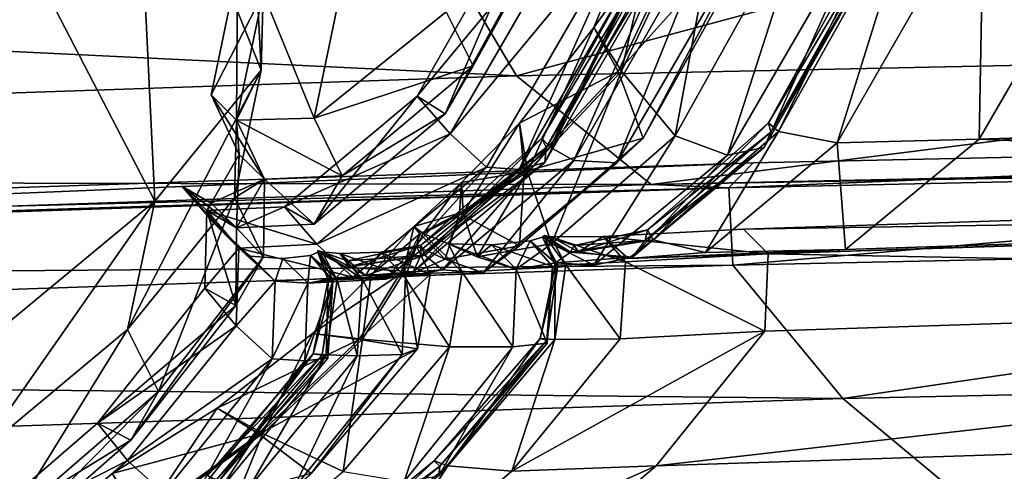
# Model space of a CAD drawing. Header units: millimetres. Extents: x 2387 to 13955, y -4964 to 364.
# Tile 867 of 1056: x 4445.38 to 4452.13, y -370.04 to -366.94. Entities that reach past the tile are written whole.
import ezdxf

# ---------------------------------------------------------------- set-up
doc = ezdxf.new("R2010")
doc.units = ezdxf.units.MM
doc.header["$MEASUREMENT"] = 0
doc.layers.add('Predefinito', color=7, linetype='Continuous', true_color=0x000000)

# ---------------------------------------------------------------- blocks, each defined once
blk = doc.blocks.new('Blocco 08')
at = {"layer": 'Predefinito'}
for points in [[(-490.617, -649.4453, 1087.1866), (-490.7731, -646.3677, 1122.2064), (-491.4956, -647.2516, 1122.3873)], [(-490.7731, -646.3677, 1122.2064), (-490.617, -649.4453, 1087.1866), (-490.6049, -648.9166, 1087.1382)], [(-491.348, -650.3438, 1087.2728), (-491.4956, -647.2516, 1122.3873), (-492.5144, -648.0908, 1122.5604)], [(-491.4956, -647.2516, 1122.3873), (-491.348, -650.3438, 1087.2728), (-490.617, -649.4453, 1087.1866)], [(-488.8652, -649.4848, 486.1553), (-489.9031, -647.7357, 486.1723), (-481.7331, -647.5653, 440.9382)], [(-481.7331, -647.5653, 440.9382), (-480.6859, -649.312, 440.9185), (-488.8652, -649.4848, 486.1553)], [(-489.3487, -649.0465, 1033.398), (-489.164, -649.4166, 974.7111), (-488.1896, -647.6611, 974.6933)], [(-488.3832, -647.9845, 924.73), (-488.1896, -647.6611, 974.6933), (-489.164, -649.4166, 974.7111)], [(-510.4481, -648.4389, 608.2454), (-489.9031, -647.7357, 486.1723), (-488.8652, -649.4848, 486.1553)], [(-488.3368, -649.1522, 789.5484), (-487.7409, -647.7005, 789.5052), (-487.4304, -647.9, 789.6446)], [(-487.7409, -647.7005, 789.5052), (-488.3368, -649.1522, 789.5484), (-488.1457, -649.4525, 789.4612)], [(-488.1457, -649.4525, 789.4612), (-487.4073, -647.8983, 789.4351), (-487.7409, -647.7005, 789.5052)], [(-488.3036, -648.1231, 844.8135), (-488.5469, -647.862, 881.9399), (-489.5482, -649.6241, 881.9826)], [(-489.3561, -649.7448, 924.7563), (-489.5482, -649.6241, 881.9826), (-488.5469, -647.862, 881.9399)], [(-488.5469, -647.862, 881.9399), (-488.3832, -647.9845, 924.73), (-489.3561, -649.7448, 924.7563)], [(-487.4304, -647.9, 789.6446), (-488.1693, -649.4537, 789.6706), (-488.3368, -649.1522, 789.5484)], [(-488.1693, -649.4537, 789.6706), (-487.4304, -647.9, 789.6446), (-487.0456, -648.2034, 790.5689)], [(-487.4073, -647.8983, 789.4351), (-488.1457, -649.4525, 789.4612), (-487.7778, -649.8969, 788.6163)], [(-487.7778, -649.8969, 788.6163), (-486.8265, -648.1886, 788.6143), (-487.4073, -647.8983, 789.4351)], [(-489.164, -649.4166, 974.7111), (-489.3561, -649.7448, 924.7563), (-488.3832, -647.9845, 924.73)], [(-492.5144, -648.0908, 1122.5604), (-492.3759, -651.1966, 1087.3555), (-491.348, -650.3438, 1087.2728)], [(-489.5482, -649.6241, 881.9826), (-489.3219, -649.8829, 844.8397), (-488.3036, -648.1231, 844.8135)], [(-488.0514, -648.3508, 817.3912), (-488.3036, -648.1231, 844.8135), (-489.3219, -649.8829, 844.8397)], [(-486.2046, -648.1096, 782.6485), (-487.1375, -649.8065, 782.6569), (-487.0681, -649.8676, 782.4796)], [(-487.1375, -649.8065, 782.6569), (-486.2046, -648.1096, 782.6485), (-486.1603, -648.1539, 782.8428)], [(-487.0681, -649.8676, 782.4796), (-486.1055, -648.1494, 782.4759), (-486.2046, -648.1096, 782.6485)], [(-486.1055, -648.1494, 782.4759), (-487.0681, -649.8676, 782.4796), (-486.6679, -649.9443, 780.6785)], [(-486.6679, -649.9443, 780.6785), (-485.661, -648.192, 780.6812), (-486.1055, -648.1494, 782.4759)], [(-488.6915, -649.9114, 796.5257), (-487.7599, -648.2171, 796.5255), (-487.7015, -648.2593, 796.7149)], [(-487.7599, -648.2171, 796.5255), (-488.6915, -649.9114, 796.5257), (-488.6356, -649.9734, 796.3439)], [(-488.6356, -649.9734, 796.3439), (-487.6739, -648.2578, 796.346), (-487.7599, -648.2171, 796.5255)], [(-487.0456, -648.2034, 790.5689), (-487.9968, -649.9132, 790.5714), (-488.1693, -649.4537, 789.6706)], [(-487.9968, -649.9132, 790.5714), (-487.0456, -648.2034, 790.5689), (-487.1559, -648.3195, 792.9944)], [(-486.8265, -648.1886, 788.6143), (-487.7778, -649.8969, 788.6163), (-487.4193, -650.0292, 786.2171)], [(-487.4193, -650.0292, 786.2171), (-486.3968, -648.2669, 786.2228), (-486.8265, -648.1886, 788.6143)], [(-486.1603, -648.1539, 782.8428), (-487.1229, -649.8704, 782.846), (-487.1375, -649.8065, 782.6569)], [(-487.1229, -649.8704, 782.846), (-486.1603, -648.1539, 782.8428), (-486.1617, -648.2253, 783.7897)], [(-485.661, -648.192, 780.6812), (-486.6679, -649.9443, 780.6785), (-485.693, -649.918, 775.6182)], [(-485.693, -649.918, 775.6182), (-484.6708, -648.1563, 775.6238), (-485.661, -648.192, 780.6812)], [(-484.6708, -648.1563, 775.6238), (-485.693, -649.918, 775.6182), (-475.4129, -649.5802, 730.3323)], [(-487.7015, -648.2593, 796.7149), (-488.6632, -649.9765, 796.7134), (-488.6915, -649.9114, 796.5257)], [(-488.6632, -649.9765, 796.7134), (-487.7015, -648.2593, 796.7149), (-487.6664, -648.3304, 798.5618)], [(-487.6739, -648.2578, 796.346), (-488.6356, -649.9734, 796.3439), (-488.4722, -650.0648, 795.4156)], [(-488.4722, -650.0648, 795.4156), (-487.4654, -648.3156, 795.4206), (-487.6739, -648.2578, 796.346)], [(-486.3968, -648.2669, 786.2228), (-487.4193, -650.0292, 786.2171), (-487.1686, -649.9755, 783.7866)], [(-487.1686, -649.9755, 783.7866), (-486.1617, -648.2253, 783.7897), (-486.3968, -648.2669, 786.2228)], [(-486.1617, -648.2253, 783.7897), (-487.1686, -649.9755, 783.7866), (-487.1229, -649.8704, 782.846)], [(-489.3219, -649.8829, 844.8397), (-489.0724, -650.1118, 817.393), (-488.0514, -648.3508, 817.3912)], [(-488.0514, -648.3508, 817.3912), (-489.0724, -650.1118, 817.393), (-488.8478, -650.1264, 803.7076)], [(-488.8478, -650.1264, 803.7076), (-487.8257, -648.3652, 803.7139), (-488.0514, -648.3508, 817.3912)], [(-488.673, -650.0794, 798.5568), (-487.6664, -648.3304, 798.5618), (-487.8257, -648.3652, 803.7139)], [(-487.6664, -648.3304, 798.5618), (-488.673, -650.0794, 798.5568), (-488.6632, -649.9765, 796.7134)], [(-487.4654, -648.3156, 795.4206), (-488.4722, -650.0648, 795.4156), (-488.1783, -650.0812, 792.9883)], [(-488.1783, -650.0812, 792.9883), (-487.1559, -648.3195, 792.9944), (-487.4654, -648.3156, 795.4206)], [(-487.1559, -648.3195, 792.9944), (-488.1783, -650.0812, 792.9883), (-487.9968, -649.9132, 790.5714)], [(-487.8257, -648.3652, 803.7139), (-488.8478, -650.1264, 803.7076), (-488.673, -650.0794, 798.5568)], [(-488.8652, -649.4848, 486.1553), (-509.4618, -650.1839, 608.2379), (-510.4481, -648.4389, 608.2454)], [(-490.7792, -648.7446, 1087.1238), (-490.9608, -649.6157, 1033.4241), (-490.7873, -649.7891, 1033.4283)], [(-490.9608, -649.6157, 1033.4241), (-490.7792, -648.7446, 1087.1238), (-490.6049, -648.9166, 1087.1382)], [(-490.7873, -649.7891, 1033.4283), (-490.6049, -648.9166, 1087.1382), (-490.7792, -648.7446, 1087.1238)], [(-490.6049, -648.9166, 1087.1382), (-490.7873, -649.7891, 1033.4283), (-490.9608, -649.6157, 1033.4241)], [(-490.6049, -648.9166, 1087.1382), (-490.7873, -649.7891, 1033.4283), (-490.255, -649.7761, 1033.4261)], [(-490.7873, -649.7891, 1033.4283), (-490.6049, -648.9166, 1087.1382), (-490.617, -649.4453, 1087.1866)], [(-490.255, -649.7761, 1033.4261), (-490.0726, -648.9025, 1087.1346), (-490.6049, -648.9166, 1087.1382)], [(-490.0726, -648.9025, 1087.1346), (-490.255, -649.7761, 1033.4261), (-489.3487, -649.0465, 1033.398)], [(-489.164, -649.4166, 974.7111), (-489.3487, -649.0465, 1033.398), (-490.255, -649.7761, 1033.4261)], [(-488.8463, -649.8091, 789.5837), (-488.3368, -649.1522, 789.5484), (-488.1693, -649.4537, 789.6706)], [(-488.3368, -649.1522, 789.5484), (-488.8463, -649.8091, 789.5837), (-488.7902, -650.1431, 789.4824)], [(-488.7902, -650.1431, 789.4824), (-488.1457, -649.4525, 789.4612), (-488.3368, -649.1522, 789.5484)], [(-487.9427, -650.2305, 486.1581), (-488.8652, -649.4848, 486.1553), (-480.6859, -649.312, 440.9185)], [(-480.6859, -649.312, 440.9185), (-479.7596, -650.0554, 440.9171), (-487.9427, -650.2305, 486.1581)], [(-490.255, -649.7761, 1033.4261), (-490.062, -650.1699, 974.722), (-489.164, -649.4166, 974.7111)], [(-489.3561, -649.7448, 924.7563), (-489.164, -649.4166, 974.7111), (-490.062, -650.1699, 974.722)], [(-509.4618, -650.1839, 608.2379), (-488.8652, -649.4848, 486.1553), (-487.9427, -650.2305, 486.1581)], [(-491.5345, -651.2249, 1033.4766), (-490.801, -650.3215, 1033.4449), (-490.617, -649.4453, 1087.1866)], [(-490.617, -649.4453, 1087.1866), (-491.348, -650.3438, 1087.2728), (-491.5345, -651.2249, 1033.4766)], [(-490.617, -649.4453, 1087.1866), (-490.801, -650.3215, 1033.4449), (-490.7873, -649.7891, 1033.4283)], [(-488.1693, -649.4537, 789.6706), (-488.8137, -650.1443, 789.6917), (-488.8463, -649.8091, 789.5837)], [(-488.8137, -650.1443, 789.6917), (-488.1693, -649.4537, 789.6706), (-487.9968, -649.9132, 790.5714)], [(-488.1457, -649.4525, 789.4612), (-488.7902, -650.1431, 789.4824), (-488.6269, -650.6367, 788.6129)], [(-488.6269, -650.6367, 788.6129), (-487.7778, -649.8969, 788.6163), (-488.1457, -649.4525, 789.4612)], [(-490.595, -650.1944, 974.7256), (-490.7873, -649.7891, 1033.4283), (-490.9608, -649.6157, 1033.4241)], [(-490.9608, -649.6157, 1033.4241), (-490.7687, -650.0254, 974.7255), (-490.595, -650.1944, 974.7256)], [(-490.7687, -650.0254, 974.7255), (-490.9608, -649.6157, 1033.4241), (-490.7873, -649.7891, 1033.4283)], [(-489.3219, -649.8829, 844.8397), (-489.5482, -649.6241, 881.9826), (-490.4566, -650.3822, 882.0059)], [(-490.2533, -650.5013, 924.7718), (-490.4566, -650.3822, 882.0059), (-489.5482, -649.6241, 881.9826)], [(-489.5482, -649.6241, 881.9826), (-489.3561, -649.7448, 924.7563), (-490.2533, -650.5013, 924.7718)], [(-476.3284, -650.3389, 730.3194), (-475.4129, -649.5802, 730.3323), (-485.693, -649.918, 775.6182)], [(-490.062, -650.1699, 974.722), (-490.2533, -650.5013, 924.7718), (-489.3561, -649.7448, 924.7563)], [(-490.595, -650.1944, 974.7256), (-490.7873, -649.7891, 1033.4283), (-490.801, -650.3215, 1033.4449)], [(-490.062, -650.1699, 974.722), (-490.255, -649.7761, 1033.4261), (-490.7873, -649.7891, 1033.4283)], [(-490.7873, -649.7891, 1033.4283), (-490.595, -650.1944, 974.7256), (-490.062, -650.1699, 974.722)], [(-490.7873, -649.7891, 1033.4283), (-490.595, -650.1944, 974.7256), (-490.7687, -650.0254, 974.7255)], [(-488.8463, -649.8091, 789.5837), (-489.2439, -650.2174, 789.5689), (-489.2328, -650.4237, 789.463)], [(-489.2439, -650.2174, 789.5689), (-488.8463, -649.8091, 789.5837), (-488.8137, -650.1443, 789.6917)], [(-489.2328, -650.4237, 789.463), (-488.7902, -650.1431, 789.4824), (-488.8463, -649.8091, 789.5837)], [(-487.1375, -649.8065, 782.6569), (-487.9681, -650.541, 782.6566), (-487.9278, -650.6104, 782.4747)], [(-487.9681, -650.541, 782.6566), (-487.1375, -649.8065, 782.6569), (-487.1229, -649.8704, 782.846)], [(-487.9278, -650.6104, 782.4747), (-487.0681, -649.8676, 782.4796), (-487.1375, -649.8065, 782.6569)], [(-490.4566, -650.3822, 882.0059), (-490.2369, -650.6398, 844.8543), (-489.3219, -649.8829, 844.8397)], [(-489.0724, -650.1118, 817.393), (-489.3219, -649.8829, 844.8397), (-490.2369, -650.6398, 844.8543)], [(-487.7778, -649.8969, 788.6163), (-488.6269, -650.6367, 788.6129), (-488.336, -650.7839, 786.2054)], [(-488.336, -650.7839, 786.2054), (-487.4193, -650.0292, 786.2171), (-487.7778, -649.8969, 788.6163)], [(-487.9826, -650.6132, 782.841), (-487.1229, -649.8704, 782.846), (-487.1686, -649.9755, 783.7866)], [(-487.1229, -649.8704, 782.846), (-487.9826, -650.6132, 782.841), (-487.9681, -650.541, 782.6566)], [(-487.0681, -649.8676, 782.4796), (-487.9278, -650.6104, 782.4747), (-487.5702, -650.697, 780.6667)], [(-487.5702, -650.697, 780.6667), (-486.6679, -649.9443, 780.6785), (-487.0681, -649.8676, 782.4796)], [(-489.5216, -650.6464, 796.5255), (-488.6915, -649.9114, 796.5257), (-488.6632, -649.9765, 796.7134)], [(-488.6915, -649.9114, 796.5257), (-489.5216, -650.6464, 796.5255), (-489.4952, -650.7149, 796.3406)], [(-489.4952, -650.7149, 796.3406), (-488.6356, -649.9734, 796.3439), (-488.6915, -649.9114, 796.5257)], [(-488.6356, -649.9734, 796.3439), (-489.4952, -650.7149, 796.3406), (-489.375, -650.816, 795.4085)], [(-489.375, -650.816, 795.4085), (-488.4722, -650.0648, 795.4156), (-488.6356, -649.9734, 796.3439)], [(-488.846, -650.6511, 790.5682), (-487.9968, -649.9132, 790.5714), (-488.1783, -650.0812, 792.9883)], [(-487.9968, -649.9132, 790.5714), (-488.846, -650.6511, 790.5682), (-488.8137, -650.1443, 789.6917)], [(-486.6679, -649.9443, 780.6785), (-487.5702, -650.697, 780.6667), (-486.6086, -650.6765, 775.6038)], [(-479.0598, -649.9061, 440.9693), (-479.2266, -650.0765, 440.9467), (-487.4096, -650.2524, 486.1935)], [(-487.4096, -650.2524, 486.1935), (-487.2432, -650.0822, 486.2198), (-479.0598, -649.9061, 440.9693)], [(-487.4096, -650.2524, 486.1935), (-479.2266, -650.0765, 440.9467), (-479.0598, -649.9061, 440.9693)], [(-479.0598, -649.9061, 440.9693), (-487.2432, -650.0822, 486.2198), (-487.4096, -650.2524, 486.1935)], [(-486.6086, -650.6765, 775.6038), (-485.693, -649.918, 775.6182), (-486.6679, -649.9443, 780.6785)], [(-485.693, -649.918, 775.6182), (-486.6086, -650.6765, 775.6038), (-476.3284, -650.3389, 730.3194)], [(-490.7687, -650.0254, 974.7255), (-490.9601, -650.3587, 924.7808), (-490.7862, -650.5272, 924.7794)], [(-490.9601, -650.3587, 924.7808), (-490.7687, -650.0254, 974.7255), (-490.595, -650.1944, 974.7256)], [(-490.7862, -650.5272, 924.7794), (-490.595, -650.1944, 974.7256), (-490.7687, -650.0254, 974.7255)], [(-489.5228, -650.7178, 796.71), (-488.6632, -649.9765, 796.7134), (-488.673, -650.0794, 798.5568)], [(-488.6632, -649.9765, 796.7134), (-489.5228, -650.7178, 796.71), (-489.5216, -650.6464, 796.5255)], [(-487.4193, -650.0292, 786.2171), (-488.336, -650.7839, 786.2054), (-488.0711, -650.7278, 783.7752)], [(-488.0711, -650.7278, 783.7752), (-487.1686, -649.9755, 783.7866), (-487.4193, -650.0292, 786.2171)], [(-487.1686, -649.9755, 783.7866), (-488.0711, -650.7278, 783.7752), (-487.9826, -650.6132, 782.841)], [(-508.0298, -650.9443, 608.2891), (-487.4096, -650.2524, 486.1935), (-487.2432, -650.0822, 486.2198)], [(-487.2432, -650.0822, 486.2198), (-507.8573, -650.7745, 608.3174), (-508.0298, -650.9443, 608.2891)], [(-507.8573, -650.7745, 608.3174), (-487.2432, -650.0822, 486.2198), (-487.4096, -650.2524, 486.1935)], [(-489.5759, -650.8303, 798.5508), (-488.673, -650.0794, 798.5568), (-488.8478, -650.1264, 803.7076)], [(-488.673, -650.0794, 798.5568), (-489.5759, -650.8303, 798.5508), (-489.5228, -650.7178, 796.71)], [(-488.4722, -650.0648, 795.4156), (-489.375, -650.816, 795.4085), (-489.0948, -650.8358, 792.9798)], [(-489.0948, -650.8358, 792.9798), (-488.1783, -650.0812, 792.9883), (-488.4722, -650.0648, 795.4156)], [(-488.1783, -650.0812, 792.9883), (-489.0948, -650.8358, 792.9798), (-488.846, -650.6511, 790.5682)], [(-487.9427, -650.2305, 486.1581), (-479.7596, -650.0554, 440.9171), (-479.2266, -650.0765, 440.9467)], [(-479.2266, -650.0765, 440.9467), (-487.4096, -650.2524, 486.1935), (-487.9427, -650.2305, 486.1581)], [(-487.3824, -650.7838, 486.1512), (-487.4096, -650.2524, 486.1935), (-479.2266, -650.0765, 440.9467)], [(-479.2266, -650.0765, 440.9467), (-479.1963, -650.6074, 440.909), (-487.3824, -650.7838, 486.1512)], [(-490.2533, -650.5013, 924.7718), (-490.062, -650.1699, 974.722), (-490.595, -650.1944, 974.7256)], [(-490.2369, -650.6398, 844.8543), (-489.9886, -650.8657, 817.3942), (-489.0724, -650.1118, 817.393)], [(-489.0724, -650.1118, 817.393), (-489.9886, -650.8657, 817.3942), (-489.7643, -650.8803, 803.7027)], [(-489.7643, -650.8803, 803.7027), (-488.8478, -650.1264, 803.7076), (-489.0724, -650.1118, 817.393)], [(-488.8478, -650.1264, 803.7076), (-489.7643, -650.8803, 803.7027), (-489.5759, -650.8303, 798.5508)], [(-489.2563, -650.4263, 789.6727), (-488.8137, -650.1443, 789.6917), (-488.846, -650.6511, 790.5682)], [(-488.8137, -650.1443, 789.6917), (-489.2563, -650.4263, 789.6727), (-489.2439, -650.2174, 789.5689)], [(-488.7902, -650.1431, 789.4824), (-489.2328, -650.4237, 789.463), (-489.136, -650.7273, 788.587)], [(-489.136, -650.7273, 788.587), (-488.6269, -650.6367, 788.6129), (-488.7902, -650.1431, 789.4824)], [(-487.9427, -650.2305, 486.1581), (-508.5598, -650.9249, 608.2486), (-509.4618, -650.1839, 608.2379)], [(-508.5598, -650.9249, 608.2486), (-487.9427, -650.2305, 486.1581), (-487.4096, -650.2524, 486.1935)], [(-490.7698, -650.6658, 844.8593), (-490.9895, -650.4089, 882.0153), (-491.1617, -650.2407, 882.0164)], [(-491.1617, -650.2407, 882.0164), (-490.9411, -650.4974, 844.8592), (-490.7698, -650.6658, 844.8593)], [(-490.9411, -650.4974, 844.8592), (-491.1617, -650.2407, 882.0164), (-490.9895, -650.4089, 882.0153)], [(-490.9601, -650.3587, 924.7808), (-491.1617, -650.2407, 882.0164), (-490.9895, -650.4089, 882.0153)], [(-490.7862, -650.5272, 924.7792), (-490.9895, -650.4089, 882.0153), (-491.1617, -650.2407, 882.0164)], [(-491.1617, -650.2407, 882.0164), (-490.9601, -650.3587, 924.7808), (-490.7862, -650.5272, 924.7792)], [(-490.595, -650.1944, 974.7256), (-490.7862, -650.5272, 924.7792), (-490.9601, -650.3587, 924.7808)], [(-490.801, -650.3215, 1033.4449), (-490.6007, -650.7272, 974.7278), (-490.595, -650.1944, 974.7256)], [(-490.595, -650.1944, 974.7256), (-490.7862, -650.5272, 924.7794), (-490.2533, -650.5013, 924.7718)], [(-490.7862, -650.5272, 924.7792), (-490.595, -650.1944, 974.7256), (-490.6007, -650.7272, 974.7278)], [(-489.2439, -650.2174, 789.5689), (-489.5699, -650.5178, 789.5311), (-489.5073, -650.5673, 789.4312)], [(-489.5699, -650.5178, 789.5311), (-489.2439, -650.2174, 789.5689), (-489.2563, -650.4263, 789.6727)], [(-489.5073, -650.5673, 789.4312), (-489.2328, -650.4237, 789.463), (-489.2439, -650.2174, 789.5689)], [(-487.3097, -650.5377, 775.5298), (-477.0278, -650.2034, 730.2386), (-476.8592, -650.3713, 730.2718)], [(-476.8592, -650.3713, 730.2718), (-477.0278, -650.2034, 730.2386), (-487.3097, -650.5377, 775.5298)], [(-487.4096, -650.2524, 486.1935), (-508.0298, -650.9443, 608.2891), (-508.5598, -650.9249, 608.2486)], [(-508.0298, -650.9443, 608.2891), (-487.4096, -650.2524, 486.1935), (-487.3824, -650.7838, 486.1512)], [(-487.4096, -650.2524, 486.1935), (-508.0298, -650.9443, 608.2891), (-507.8573, -650.7745, 608.3174)], [(-492.5645, -652.0825, 1033.5071), (-491.5345, -651.2249, 1033.4766), (-491.348, -650.3438, 1087.2728)], [(-491.348, -650.3438, 1087.2728), (-492.3759, -651.1966, 1087.3555), (-492.5645, -652.0825, 1033.5071)], [(-490.801, -650.3215, 1033.4449), (-491.5345, -651.2249, 1033.4766), (-491.323, -651.6496, 974.7372)], [(-491.323, -651.6496, 974.7372), (-490.6007, -650.7272, 974.7278), (-490.801, -650.3215, 1033.4449)], [(-490.9895, -650.4089, 882.0153), (-490.7862, -650.5272, 924.7794), (-490.9601, -650.3587, 924.7808)], [(-476.8592, -650.3713, 730.2718), (-487.14, -650.7052, 775.5588), (-487.3097, -650.5377, 775.5298)], [(-487.3097, -650.5377, 775.5298), (-487.14, -650.7052, 775.5588), (-476.8592, -650.3713, 730.2718)], [(-487.14, -650.7052, 775.5588), (-476.8592, -650.3713, 730.2718), (-476.3284, -650.3389, 730.3194)], [(-476.3284, -650.3389, 730.3194), (-486.6086, -650.6765, 775.6038), (-487.14, -650.7052, 775.5588)], [(-476.8828, -650.9014, 730.3216), (-476.8592, -650.3713, 730.2718), (-487.14, -650.7052, 775.5588)], [(-490.7698, -650.6658, 844.8594), (-490.9895, -650.4089, 882.0153), (-491.0042, -650.9417, 882.0196)], [(-490.7913, -651.0601, 924.7802), (-491.0042, -650.9417, 882.0196), (-490.9895, -650.4089, 882.0153)], [(-490.2369, -650.6398, 844.8543), (-490.4566, -650.3822, 882.0059), (-490.9895, -650.4089, 882.0153)], [(-490.7862, -650.5272, 924.7794), (-490.9895, -650.4089, 882.0153), (-490.4566, -650.3822, 882.0059)], [(-490.9895, -650.4089, 882.0153), (-490.7698, -650.6658, 844.8593), (-490.2369, -650.6398, 844.8543)], [(-490.9895, -650.4089, 882.0153), (-490.7698, -650.6658, 844.8594), (-490.9411, -650.4974, 844.8592)], [(-490.9895, -650.4089, 882.0153), (-490.7862, -650.5272, 924.7792), (-490.7913, -651.0601, 924.7802)], [(-490.4566, -650.3822, 882.0059), (-490.2533, -650.5013, 924.7718), (-490.7862, -650.5272, 924.7794)], [(-489.2563, -650.4263, 789.6727), (-489.5304, -650.569, 789.6404), (-489.5699, -650.5178, 789.5311)], [(-489.5304, -650.569, 789.6404), (-489.2563, -650.4263, 789.6727), (-489.3552, -650.743, 790.545)], [(-489.2328, -650.4237, 789.463), (-489.5073, -650.5673, 789.4312), (-489.3318, -650.6371, 788.5648)], [(-488.846, -650.6511, 790.5682), (-489.3552, -650.743, 790.545), (-489.2563, -650.4263, 789.6727)], [(-489.3318, -650.6371, 788.5648), (-489.136, -650.7273, 788.587), (-489.2328, -650.4237, 789.463)], [(-490.5215, -650.8924, 817.3919), (-490.7698, -650.6658, 844.8593), (-490.9411, -650.4974, 844.8592)], [(-490.9411, -650.4974, 844.8592), (-490.6925, -650.7222, 817.389), (-490.5215, -650.8924, 817.3919)], [(-490.6925, -650.7222, 817.389), (-490.9411, -650.4974, 844.8592), (-490.7698, -650.6658, 844.8594)], [(-490.6007, -650.7272, 974.7278), (-490.7913, -651.0601, 924.7802), (-490.7862, -650.5272, 924.7792)], [(-489.8633, -650.8503, 789.4959), (-489.5699, -650.5178, 789.5311), (-489.5304, -650.569, 789.6404)], [(-489.5699, -650.5178, 789.5311), (-489.8633, -650.8503, 789.4959), (-489.6461, -650.846, 789.4142)], [(-489.5304, -650.569, 789.6404), (-489.6696, -650.8471, 789.6236), (-489.8633, -650.8503, 789.4959)], [(-489.6696, -650.8471, 789.6236), (-489.5304, -650.569, 789.6404), (-489.5511, -650.6527, 790.5246)], [(-489.6461, -650.846, 789.4142), (-489.5073, -650.5673, 789.4312), (-489.5699, -650.5178, 789.5311)], [(-489.5073, -650.5673, 789.4312), (-489.6461, -650.846, 789.4142), (-489.2397, -650.8327, 788.574)], [(-489.3552, -650.743, 790.545), (-489.5511, -650.6527, 790.5246), (-489.5304, -650.569, 789.6404)], [(-489.2397, -650.8327, 788.574), (-489.3318, -650.6371, 788.5648), (-489.5073, -650.5673, 789.4312)], [(-488.4952, -650.6947, 782.806), (-488.687, -650.5922, 782.7776), (-488.6735, -650.58, 782.5933)], [(-488.6012, -650.7832, 782.6021), (-488.6735, -650.58, 782.5933), (-488.687, -650.5922, 782.7776)], [(-488.6735, -650.58, 782.5933), (-488.471, -650.6495, 782.6231), (-488.4952, -650.6947, 782.806)], [(-488.471, -650.6495, 782.6231), (-488.6735, -650.58, 782.5933), (-488.6318, -650.5902, 782.4119)], [(-488.527, -650.7816, 782.4263), (-488.6318, -650.5902, 782.4119), (-488.6735, -650.58, 782.5933)], [(-488.6735, -650.58, 782.5933), (-488.6012, -650.7832, 782.6021), (-488.527, -650.7816, 782.4263)], [(-488.471, -650.6495, 782.6231), (-487.9681, -650.541, 782.6566), (-487.9826, -650.6132, 782.841)], [(-487.9681, -650.541, 782.6566), (-488.471, -650.6495, 782.6231), (-488.4405, -650.6918, 782.44)], [(-488.4405, -650.6918, 782.44), (-487.9278, -650.6104, 782.4747), (-487.9681, -650.541, 782.6566)], [(-488.2726, -650.5868, 780.602), (-487.3097, -650.5377, 775.5298), (-487.14, -650.7052, 775.5588)], [(-487.14, -650.7052, 775.5588), (-487.3097, -650.5377, 775.5298), (-488.2726, -650.5868, 780.602)], [(-489.9886, -650.8657, 817.3942), (-490.2369, -650.6398, 844.8543), (-490.7698, -650.6658, 844.8593)], [(-490.0259, -650.7531, 796.5093), (-489.5216, -650.6464, 796.5255), (-489.5228, -650.7178, 796.71)], [(-489.5216, -650.6464, 796.5255), (-490.0259, -650.7531, 796.5093), (-490.0091, -650.7946, 796.3239)], [(-490.0091, -650.7946, 796.3239), (-489.4952, -650.7149, 796.3406), (-489.5216, -650.6464, 796.5255)], [(-489.136, -650.7273, 788.587), (-489.3318, -650.6371, 788.5648), (-489.0379, -650.6433, 786.1512)], [(-488.8683, -650.8109, 786.1722), (-489.0379, -650.6433, 786.1512), (-489.3318, -650.6371, 788.5648)], [(-489.3318, -650.6371, 788.5648), (-489.2397, -650.8327, 788.574), (-488.8683, -650.8109, 786.1722)], [(-488.6269, -650.6367, 788.6129), (-489.136, -650.7273, 788.587), (-488.8683, -650.8109, 786.1722)], [(-489.0379, -650.6433, 786.1512), (-488.8683, -650.8109, 786.1722), (-489.136, -650.7273, 788.587)], [(-488.8683, -650.8109, 786.1722), (-489.0379, -650.6433, 786.1512), (-488.7736, -650.6169, 783.7147)], [(-488.6204, -650.7916, 783.7361), (-488.7736, -650.6169, 783.7147), (-489.0379, -650.6433, 786.1512)], [(-489.0379, -650.6433, 786.1512), (-488.8683, -650.8109, 786.1722), (-488.6204, -650.7916, 783.7361)], [(-488.7736, -650.6169, 783.7147), (-488.5982, -650.768, 783.7397), (-488.8683, -650.8109, 786.1722)], [(-488.8683, -650.8109, 786.1722), (-488.336, -650.7839, 786.2054), (-488.6269, -650.6367, 788.6129)], [(-488.5982, -650.768, 783.7397), (-488.7736, -650.6169, 783.7147), (-488.687, -650.5922, 782.7776)], [(-488.5818, -650.7843, 782.7923), (-488.687, -650.5922, 782.7776), (-488.7736, -650.6169, 783.7147)], [(-488.7736, -650.6169, 783.7147), (-488.6204, -650.7916, 783.7361), (-488.5818, -650.7843, 782.7923)], [(-488.687, -650.5922, 782.7776), (-488.4952, -650.6947, 782.806), (-488.5982, -650.768, 783.7397)], [(-488.687, -650.5922, 782.7776), (-488.5818, -650.7843, 782.7923), (-488.6012, -650.7832, 782.6021)], [(-488.4405, -650.6918, 782.44), (-488.6318, -650.5902, 782.4119), (-488.2726, -650.5868, 780.602)], [(-488.1194, -650.7596, 780.6246), (-488.2726, -650.5868, 780.602), (-488.6318, -650.5902, 782.4119)], [(-488.6318, -650.5902, 782.4119), (-488.4405, -650.6918, 782.44), (-488.471, -650.6495, 782.6231)], [(-488.6318, -650.5902, 782.4119), (-488.527, -650.7816, 782.4263), (-488.1194, -650.7596, 780.6246)], [(-488.4952, -650.6947, 782.806), (-487.9826, -650.6132, 782.841), (-488.0711, -650.7278, 783.7752)], [(-487.9826, -650.6132, 782.841), (-488.4952, -650.6947, 782.806), (-488.471, -650.6495, 782.6231)], [(-488.2726, -650.5868, 780.602), (-488.0973, -650.7376, 780.6287), (-488.4405, -650.6918, 782.44)], [(-487.9278, -650.6104, 782.4747), (-488.4405, -650.6918, 782.44), (-488.0973, -650.7376, 780.6287)], [(-487.14, -650.7052, 775.5588), (-488.0973, -650.7376, 780.6287), (-488.2726, -650.5868, 780.602)], [(-488.2726, -650.5868, 780.602), (-488.1194, -650.7596, 780.6246), (-487.14, -650.7052, 775.5588)], [(-488.0973, -650.7376, 780.6287), (-487.5702, -650.697, 780.6667), (-487.9278, -650.6104, 782.4747)], [(-486.6274, -651.6993, 486.1274), (-487.3824, -650.7838, 486.1512), (-479.1963, -650.6074, 440.909)], [(-479.1963, -650.6074, 440.909), (-478.4368, -651.5213, 440.8848), (-486.6274, -651.6993, 486.1274)], [(-491.0042, -650.9417, 882.0196), (-490.7901, -651.1987, 844.8629), (-490.7698, -650.6658, 844.8594)], [(-490.5215, -650.8924, 817.3919), (-490.7698, -650.6658, 844.8594), (-490.7901, -651.1987, 844.8629)], [(-490.7698, -650.6658, 844.8593), (-490.5215, -650.8924, 817.3919), (-489.9886, -650.8657, 817.3942)], [(-490.7698, -650.6658, 844.8594), (-490.5215, -650.8924, 817.3919), (-490.6925, -650.7222, 817.389)], [(-490.1036, -650.871, 798.5357), (-490.2799, -650.7174, 798.5245), (-490.2292, -650.6947, 796.6799)], [(-490.1244, -650.8867, 796.6863), (-490.2292, -650.6947, 796.6799), (-490.2799, -650.7174, 798.5245)], [(-490.0367, -650.7976, 796.6932), (-490.2292, -650.6947, 796.6799), (-490.2292, -650.6831, 796.4952)], [(-490.2292, -650.6831, 796.4952), (-490.0259, -650.7531, 796.5093), (-490.0367, -650.7976, 796.6932)], [(-490.1578, -650.8861, 796.4982), (-490.2292, -650.6831, 796.4952), (-490.2292, -650.6947, 796.6799)], [(-490.0969, -650.8837, 796.317), (-490.2016, -650.6918, 796.3106), (-490.2292, -650.6831, 796.4952)], [(-490.2292, -650.6831, 796.4952), (-490.1578, -650.8861, 796.4982), (-490.0969, -650.8837, 796.317)], [(-490.0259, -650.7531, 796.5093), (-490.2292, -650.6831, 796.4952), (-490.2016, -650.6918, 796.3106)], [(-490.2292, -650.6947, 796.6799), (-490.0367, -650.7976, 796.6932), (-490.1036, -650.871, 798.5357)], [(-490.2292, -650.6947, 796.6799), (-490.1244, -650.8867, 796.6863), (-490.1578, -650.8861, 796.4982)], [(-490.2016, -650.6918, 796.3106), (-490.0969, -650.8837, 796.317), (-489.9253, -650.8784, 795.3882)], [(-489.9253, -650.8784, 795.3882), (-490.0791, -650.703, 795.3774), (-490.2016, -650.6918, 796.3106)], [(-490.0091, -650.7946, 796.3239), (-490.2016, -650.6918, 796.3106), (-490.0791, -650.703, 795.3774)], [(-490.2016, -650.6918, 796.3106), (-490.0091, -650.7946, 796.3239), (-490.0259, -650.7531, 796.5093)], [(-489.6277, -650.8619, 792.9565), (-489.798, -650.6933, 792.9422), (-490.0791, -650.703, 795.3774)], [(-489.9029, -650.8549, 795.3902), (-490.0791, -650.703, 795.3774), (-489.798, -650.6933, 792.9422)], [(-490.0791, -650.703, 795.3774), (-489.9253, -650.8784, 795.3882), (-489.6277, -650.8619, 792.9565)], [(-490.0791, -650.703, 795.3774), (-489.9029, -650.8549, 795.3902), (-490.0091, -650.7946, 796.3239)], [(-489.4952, -650.7149, 796.3406), (-490.0091, -650.7946, 796.3239), (-489.9029, -650.8549, 795.3902)], [(-489.798, -650.6933, 792.9422), (-489.6277, -650.8619, 792.9564), (-489.9029, -650.8549, 795.3902)], [(-489.9029, -650.8549, 795.3902), (-489.375, -650.816, 795.4085), (-489.4952, -650.7149, 796.3406)], [(-489.4589, -650.8483, 790.5323), (-489.5511, -650.6527, 790.5246), (-489.798, -650.6933, 792.9422)], [(-489.6277, -650.8619, 792.9564), (-489.798, -650.6933, 792.9422), (-489.5511, -650.6527, 790.5246)], [(-489.798, -650.6933, 792.9422), (-489.6277, -650.8619, 792.9565), (-489.4589, -650.8483, 790.5323)], [(-489.5511, -650.6527, 790.5246), (-489.4589, -650.8483, 790.5323), (-489.6696, -650.8471, 789.6236)], [(-489.5511, -650.6527, 790.5246), (-489.3552, -650.743, 790.545), (-489.6277, -650.8619, 792.9564)], [(-489.3552, -650.743, 790.545), (-488.846, -650.6511, 790.5682), (-489.0948, -650.8358, 792.9798)], [(-488.0711, -650.7278, 783.7752), (-488.5982, -650.768, 783.7397), (-488.4952, -650.6947, 782.806)], [(-487.1629, -651.2359, 775.6024), (-487.14, -650.7052, 775.5588), (-488.1194, -650.7596, 780.6246)], [(-488.0973, -650.7376, 780.6287), (-487.14, -650.7052, 775.5588), (-486.6086, -650.6765, 775.6038)], [(-486.6086, -650.6765, 775.6038), (-487.5702, -650.697, 780.6667), (-488.0973, -650.7376, 780.6287)], [(-487.14, -650.7052, 775.5588), (-487.1629, -651.2359, 775.6024), (-476.8828, -650.9014, 730.3216)], [(-487.3824, -650.7838, 486.1512), (-508.0173, -651.4756, 608.2457), (-508.0298, -650.9443, 608.2891)], [(-508.0173, -651.4756, 608.2457), (-487.3824, -650.7838, 486.1512), (-486.6274, -651.6993, 486.1274)], [(-491.5111, -651.9852, 924.7928), (-490.7913, -651.0601, 924.7802), (-490.6007, -650.7272, 974.7278)], [(-490.6007, -650.7272, 974.7278), (-491.323, -651.6496, 974.7372), (-491.5111, -651.9852, 924.7928)], [(-490.5215, -650.8924, 817.3919), (-490.6925, -650.7222, 817.389), (-490.468, -650.7369, 803.6859)], [(-490.468, -650.7369, 803.6859), (-490.6925, -650.7222, 817.389), (-490.5215, -650.8924, 817.3919)], [(-490.468, -650.7369, 803.6859), (-490.2971, -650.907, 803.6929), (-490.5215, -650.8924, 817.3919)], [(-490.5215, -650.8924, 817.3919), (-490.2971, -650.907, 803.6929), (-490.468, -650.7369, 803.6859)], [(-490.2971, -650.907, 803.6929), (-490.468, -650.7369, 803.6859), (-490.2799, -650.7174, 798.5245)], [(-490.2799, -650.7174, 798.5245), (-490.468, -650.7369, 803.6859), (-490.2971, -650.907, 803.6929)], [(-490.2799, -650.7174, 798.5245), (-490.1036, -650.871, 798.5357), (-490.2971, -650.907, 803.6929)], [(-490.2971, -650.907, 803.6929), (-490.1254, -650.8929, 798.534), (-490.2799, -650.7174, 798.5245)], [(-490.2799, -650.7174, 798.5245), (-490.1254, -650.8929, 798.534), (-490.1244, -650.8867, 796.6863)], [(-490.0367, -650.7976, 796.6932), (-489.5228, -650.7178, 796.71), (-489.5759, -650.8303, 798.5508)], [(-489.5228, -650.7178, 796.71), (-490.0367, -650.7976, 796.6932), (-490.0259, -650.7531, 796.5093)], [(-489.0948, -650.8358, 792.9798), (-489.6277, -650.8619, 792.9564), (-489.3552, -650.743, 790.545)], [(-488.336, -650.7839, 786.2054), (-488.8683, -650.8109, 786.1722), (-488.5982, -650.768, 783.7397)], [(-488.6012, -650.7832, 782.6021), (-488.7039, -651.2878, 782.6265), (-488.6029, -651.294, 782.4539)], [(-488.7039, -651.2878, 782.6265), (-488.6012, -650.7832, 782.6021), (-488.5818, -650.7843, 782.7923)], [(-488.527, -650.7816, 782.4263), (-488.6029, -651.294, 782.4539), (-488.1546, -651.2884, 780.6607)], [(-488.6029, -651.294, 782.4539), (-488.527, -650.7816, 782.4263), (-488.6012, -650.7832, 782.6021)], [(-488.5982, -650.768, 783.7397), (-488.0711, -650.7278, 783.7752), (-488.336, -650.7839, 786.2054)], [(-488.1546, -651.2884, 780.6607), (-488.1194, -650.7596, 780.6246), (-488.527, -650.7816, 782.4263)], [(-488.1194, -650.7596, 780.6246), (-488.1546, -651.2884, 780.6607), (-487.1629, -651.2359, 775.6024)], [(-489.6696, -650.8471, 789.6236), (-489.9451, -651.2932, 789.6225), (-490.2659, -651.2528, 789.4804)], [(-490.2659, -651.2528, 789.4804), (-489.8633, -650.8503, 789.4959), (-489.6696, -650.8471, 789.6236)], [(-489.8633, -650.8503, 789.4959), (-490.2659, -651.2528, 789.4804), (-489.9216, -651.2906, 789.4127)], [(-489.5759, -650.8303, 798.5508), (-490.1036, -650.871, 798.5357), (-490.0367, -650.7976, 796.6932)], [(-490.1036, -650.871, 798.5357), (-489.5759, -650.8303, 798.5508), (-489.7643, -650.8803, 803.7027)], [(-489.9451, -651.2932, 789.6225), (-489.6696, -650.8471, 789.6236), (-489.4589, -650.8483, 790.5323)], [(-489.4589, -650.8483, 790.5323), (-489.5444, -651.3578, 790.5501), (-489.9451, -651.2932, 789.6225)], [(-489.6461, -650.846, 789.4142), (-489.9216, -651.2906, 789.4127), (-489.3253, -651.3435, 788.5948)], [(-489.9216, -651.2906, 789.4127), (-489.6461, -650.846, 789.4142), (-489.8633, -650.8503, 789.4959)], [(-489.375, -650.816, 795.4085), (-489.9029, -650.8549, 795.3902), (-489.6277, -650.8619, 792.9564)], [(-489.3253, -651.3435, 788.5948), (-489.2397, -650.8327, 788.574), (-489.6461, -650.846, 789.4142)], [(-489.6277, -650.8619, 792.9564), (-489.0948, -650.8358, 792.9798), (-489.375, -650.816, 795.4085)], [(-489.5444, -651.3578, 790.5501), (-489.4589, -650.8483, 790.5323), (-489.6277, -650.8619, 792.9565)], [(-489.2397, -650.8327, 788.574), (-489.3253, -651.3435, 788.5948), (-488.8905, -651.3442, 786.2043)], [(-488.8905, -651.3442, 786.2043), (-488.8683, -650.8109, 786.1722), (-489.2397, -650.8327, 788.574)], [(-488.8683, -650.8109, 786.1722), (-488.8905, -651.3442, 786.2043), (-488.6556, -651.319, 783.7695)], [(-488.6556, -651.319, 783.7695), (-488.6204, -650.7916, 783.7361), (-488.8683, -650.8109, 786.1722)], [(-488.5818, -650.7843, 782.7923), (-488.6578, -651.2984, 782.8211), (-488.7039, -651.2878, 782.6265)], [(-488.6578, -651.2984, 782.8211), (-488.5818, -650.7843, 782.7923), (-488.6204, -650.7916, 783.7361)], [(-488.6204, -650.7916, 783.7361), (-488.6556, -651.319, 783.7695), (-488.6578, -651.2984, 782.8211)], [(-490.7901, -651.1987, 844.8629), (-490.543, -651.4253, 817.3953), (-490.5215, -650.8924, 817.3919)], [(-490.2971, -650.907, 803.6929), (-490.5215, -650.8924, 817.3919), (-490.543, -651.4253, 817.3953)], [(-490.543, -651.4253, 817.3953), (-490.319, -651.4398, 803.7012), (-490.2971, -650.907, 803.6929)], [(-489.9886, -650.8657, 817.3942), (-490.5215, -650.8924, 817.3919), (-490.2971, -650.907, 803.6929)], [(-490.1254, -650.8929, 798.534), (-490.2971, -650.907, 803.6929), (-490.319, -651.4398, 803.7012)], [(-490.319, -651.4398, 803.7012), (-490.161, -651.4207, 798.5469), (-490.1254, -650.8929, 798.534)], [(-490.2971, -650.907, 803.6929), (-489.7643, -650.8803, 803.7027), (-489.9886, -650.8657, 817.3942)], [(-489.7643, -650.8803, 803.7027), (-490.2971, -650.907, 803.6929), (-490.1036, -650.871, 798.5357)], [(-490.2602, -651.3912, 796.5087), (-490.1578, -650.8861, 796.4982), (-490.1244, -650.8867, 796.6863)], [(-490.1578, -650.8861, 796.4982), (-490.2602, -651.3912, 796.5087), (-490.1722, -651.3986, 796.3294)], [(-490.1244, -650.8867, 796.6863), (-490.1998, -651.4, 796.6985), (-490.2602, -651.3912, 796.5087)], [(-490.1998, -651.4, 796.6985), (-490.1244, -650.8867, 796.6863), (-490.1254, -650.8929, 798.534)], [(-490.1254, -650.8929, 798.534), (-490.161, -651.4207, 798.5469), (-490.1998, -651.4, 796.6985)], [(-490.0969, -650.8837, 796.317), (-490.1722, -651.3986, 796.3294), (-489.96, -651.4064, 795.4046)], [(-490.1722, -651.3986, 796.3294), (-490.0969, -650.8837, 796.317), (-490.1578, -650.8861, 796.4982)], [(-489.96, -651.4064, 795.4046), (-489.9253, -650.8784, 795.3882), (-490.0969, -650.8837, 796.317)], [(-489.9253, -650.8784, 795.3882), (-489.96, -651.4064, 795.4046), (-489.6494, -651.3958, 792.9783)], [(-489.6494, -651.3958, 792.9783), (-489.6277, -650.8619, 792.9565), (-489.9253, -650.8784, 795.3882)], [(-489.6277, -650.8619, 792.9565), (-489.6494, -651.3958, 792.9783), (-489.5444, -651.3578, 790.5501)], [(-487.9087, -652.1607, 775.6154), (-477.6288, -651.8262, 730.3401), (-476.8828, -650.9014, 730.3216)], [(-476.8828, -650.9014, 730.3216), (-487.1629, -651.2359, 775.6024), (-487.9087, -652.1607, 775.6154)], [(-490.7901, -651.1987, 844.8629), (-491.0042, -650.9417, 882.0196), (-491.7392, -651.8677, 882.0401)], [(-491.7392, -651.8677, 882.0401), (-491.0042, -650.9417, 882.0196), (-490.7913, -651.0601, 924.7802)], [(-490.7913, -651.0601, 924.7802), (-491.5111, -651.9852, 924.7928), (-491.7392, -651.8677, 882.0401)], [(-491.5345, -651.2249, 1033.4766), (-492.5645, -652.0825, 1033.5071), (-492.3417, -652.5322, 974.7471)], [(-492.3417, -652.5322, 974.7471), (-491.323, -651.6496, 974.7372), (-491.5345, -651.2249, 1033.4766)], [(-491.7392, -651.8677, 882.0401), (-491.5341, -652.1237, 844.8763), (-490.7901, -651.1987, 844.8629)], [(-490.543, -651.4253, 817.3953), (-490.7901, -651.1987, 844.8629), (-491.5341, -652.1237, 844.8763)], [(-490.2659, -651.2528, 789.4804), (-490.9205, -651.7639, 789.5001), (-490.6071, -651.9389, 789.4274)], [(-490.9205, -651.7639, 789.5001), (-490.2659, -651.2528, 789.4804), (-489.9451, -651.2932, 789.6225)], [(-490.6071, -651.9389, 789.4274), (-489.9216, -651.2906, 789.4127), (-490.2659, -651.2528, 789.4804)], [(-488.8974, -652.1967, 780.6712), (-487.9087, -652.1607, 775.6154), (-487.1629, -651.2359, 775.6024)], [(-487.1629, -651.2359, 775.6024), (-488.1546, -651.2884, 780.6607), (-488.8974, -652.1967, 780.6712)], [(-489.9451, -651.2932, 789.6225), (-490.6303, -651.9421, 789.6376), (-490.9205, -651.7639, 789.5001)], [(-490.6303, -651.9421, 789.6376), (-489.9451, -651.2932, 789.6225), (-489.5444, -651.3578, 790.5501)], [(-489.9216, -651.2906, 789.4127), (-490.6071, -651.9389, 789.4274), (-490.0559, -652.199, 788.6047)], [(-490.0559, -652.199, 788.6047), (-489.3253, -651.3435, 788.5948), (-489.9216, -651.2906, 789.4127)], [(-489.4308, -652.125, 782.6407), (-488.7039, -651.2878, 782.6265), (-488.6578, -651.2984, 782.8211)], [(-488.7039, -651.2878, 782.6265), (-489.4308, -652.125, 782.6407), (-489.3365, -652.1602, 782.4659)], [(-488.6578, -651.2984, 782.8211), (-489.3915, -652.163, 782.8336), (-489.4308, -652.125, 782.6407)], [(-489.3987, -652.2288, 783.7807), (-488.6556, -651.319, 783.7695), (-488.8905, -651.3442, 786.2043)], [(-488.6556, -651.319, 783.7695), (-489.3987, -652.2288, 783.7807), (-489.3915, -652.163, 782.8336)], [(-489.3915, -652.163, 782.8336), (-488.6578, -651.2984, 782.8211), (-488.6556, -651.319, 783.7695)], [(-489.3365, -652.1602, 782.4659), (-488.6029, -651.294, 782.4539), (-488.7039, -651.2878, 782.6265)], [(-488.6029, -651.294, 782.4539), (-489.3365, -652.1602, 782.4659), (-488.8974, -652.1967, 780.6712)], [(-488.8974, -652.1967, 780.6712), (-488.1546, -651.2884, 780.6607), (-488.6029, -651.294, 782.4539)], [(-490.9866, -652.2265, 796.5141), (-490.2602, -651.3912, 796.5087), (-490.1998, -651.4, 796.6985)], [(-490.2602, -651.3912, 796.5087), (-490.9866, -652.2265, 796.5141), (-490.9056, -652.2642, 796.3338)], [(-490.9056, -652.2642, 796.3338), (-490.1722, -651.3986, 796.3294), (-490.2602, -651.3912, 796.5087)], [(-489.5444, -651.3578, 790.5501), (-490.2751, -652.2132, 790.5594), (-490.6303, -651.9421, 789.6376)], [(-490.2751, -652.2132, 790.5594), (-489.5444, -651.3578, 790.5501), (-489.6494, -651.3958, 792.9783)], [(-489.3253, -651.3435, 788.5948), (-490.0559, -652.199, 788.6047), (-489.6362, -652.2674, 786.213)], [(-489.6362, -652.2674, 786.213), (-488.8905, -651.3442, 786.2043), (-489.3253, -651.3435, 788.5948)], [(-488.8905, -651.3442, 786.2043), (-489.6362, -652.2674, 786.213), (-489.3987, -652.2288, 783.7807)], [(-491.5341, -652.1237, 844.8763), (-491.2886, -652.3474, 817.3978), (-490.543, -651.4253, 817.3953)], [(-490.543, -651.4253, 817.3953), (-491.2886, -652.3474, 817.3978), (-491.065, -652.3619, 803.7018)], [(-491.065, -652.3619, 803.7018), (-490.319, -651.4398, 803.7012), (-490.543, -651.4253, 817.3953)], [(-490.319, -651.4398, 803.7012), (-491.065, -652.3619, 803.7018), (-490.9039, -652.3298, 798.5501)], [(-490.1998, -651.4, 796.6985), (-490.9333, -652.2658, 796.7032), (-490.9866, -652.2265, 796.5141)], [(-490.9333, -652.2658, 796.7032), (-490.1998, -651.4, 796.6985), (-490.161, -651.4207, 798.5469)], [(-490.161, -651.4207, 798.5469), (-490.9039, -652.3298, 798.5501), (-490.9333, -652.2658, 796.7032)], [(-490.1722, -651.3986, 796.3294), (-490.9056, -652.2642, 796.3338), (-490.703, -652.3142, 795.4083)], [(-490.9039, -652.3298, 798.5501), (-490.161, -651.4207, 798.5469), (-490.319, -651.4398, 803.7012)], [(-490.703, -652.3142, 795.4083), (-489.96, -651.4064, 795.4046), (-490.1722, -651.3986, 796.3294)], [(-489.96, -651.4064, 795.4046), (-490.703, -652.3142, 795.4083), (-490.3956, -652.318, 792.9832)], [(-489.6494, -651.3958, 792.9783), (-490.3956, -652.318, 792.9832), (-490.2751, -652.2132, 790.5594)], [(-490.3956, -652.318, 792.9832), (-489.6494, -651.3958, 792.9783), (-489.96, -651.4064, 795.4046)], [(-486.6274, -651.6993, 486.1274), (-507.2891, -652.3865, 608.2274), (-508.0173, -651.4756, 608.2457)], [(-485.578, -652.5722, 486.1151), (-486.6274, -651.6993, 486.1274), (-478.4368, -651.5213, 440.8848)], [(-478.4368, -651.5213, 440.8848), (-477.3827, -652.392, 440.8694), (-485.578, -652.5722, 486.1151)], [(-492.5279, -652.871, 924.8068), (-491.5111, -651.9852, 924.7928), (-491.323, -651.6496, 974.7372)], [(-491.323, -651.6496, 974.7372), (-492.3417, -652.5322, 974.7471), (-492.5279, -652.871, 924.8068)], [(-507.2891, -652.3865, 608.2274), (-486.6274, -651.6993, 486.1274), (-485.578, -652.5722, 486.1151)], [(-490.9205, -651.7639, 789.5001), (-491.6408, -652.2128, 789.5369), (-491.4343, -652.5341, 789.4512)], [(-491.6408, -652.2128, 789.5369), (-490.9205, -651.7639, 789.5001), (-490.6303, -651.9421, 789.6376)], [(-491.4343, -652.5341, 789.4512), (-490.6071, -651.9389, 789.4274), (-490.9205, -651.7639, 789.5001)], [(-477.6288, -651.8262, 730.3401), (-487.9087, -652.1607, 775.6154), (-488.9475, -653.0451, 775.6133)], [(-488.9475, -653.0451, 775.6133), (-478.667, -652.7155, 730.3441), (-477.6288, -651.8262, 730.3401)], [(-491.5341, -652.1237, 844.8763), (-491.7392, -651.8677, 882.0401), (-492.7703, -652.7549, 882.0624)], [(-492.7703, -652.7549, 882.0624), (-491.7392, -651.8677, 882.0401), (-491.5111, -651.9852, 924.7928)], [(-491.5111, -651.9852, 924.7928), (-492.5279, -652.871, 924.8068), (-492.7703, -652.7549, 882.0624)], [(-490.6303, -651.9421, 789.6376), (-491.4579, -652.5352, 789.6613), (-491.6408, -652.2128, 789.5369)], [(-491.4579, -652.5352, 789.6613), (-490.6303, -651.9421, 789.6376), (-490.2751, -652.2132, 790.5594)], [(-490.6071, -651.9389, 789.4274), (-491.4343, -652.5341, 789.4512), (-491.0438, -653.0103, 788.6085)], [(-491.0438, -653.0103, 788.6085), (-490.0559, -652.199, 788.6047), (-490.6071, -651.9389, 789.4274)], [(-492.7703, -652.7549, 882.0624), (-492.5742, -653.0092, 844.8902), (-491.5341, -652.1237, 844.8763)], [(-491.2886, -652.3474, 817.3978), (-491.5341, -652.1237, 844.8763), (-492.5742, -653.0092, 844.8902)], [(-490.4036, -652.9173, 782.6497), (-489.4308, -652.125, 782.6407), (-489.3915, -652.163, 782.8336)], [(-489.4308, -652.125, 782.6407), (-490.4036, -652.9173, 782.6497), (-490.3313, -652.983, 782.471)], [(-490.3313, -652.983, 782.471), (-489.3365, -652.1602, 782.4659), (-489.4308, -652.125, 782.6407)], [(-489.3915, -652.163, 782.8336), (-490.3866, -652.9873, 782.8399), (-490.4036, -652.9173, 782.6497)], [(-490.3866, -652.9873, 782.8399), (-489.3915, -652.163, 782.8336), (-489.3987, -652.2288, 783.7807)], [(-489.3365, -652.1602, 782.4659), (-490.3313, -652.983, 782.471), (-489.9257, -653.0669, 780.6705)], [(-489.9257, -653.0669, 780.6705), (-488.8974, -652.1967, 780.6712), (-489.3365, -652.1602, 782.4659)], [(-487.9087, -652.1607, 775.6154), (-488.8974, -652.1967, 780.6712), (-489.9257, -653.0669, 780.6705)], [(-489.9257, -653.0669, 780.6705), (-488.9475, -653.0451, 775.6133), (-487.9087, -652.1607, 775.6154)]]:
    blk.add_3dface(points, dxfattribs=at)

msp = doc.modelspace()

# ---------------------------------------------------------------- block references
at = {"layer": 'Predefinito'}
msp.add_blockref('Blocco 08', (4937.6501, 282.1618), dxfattribs=at)

doc.saveas('drawing.dxf')
